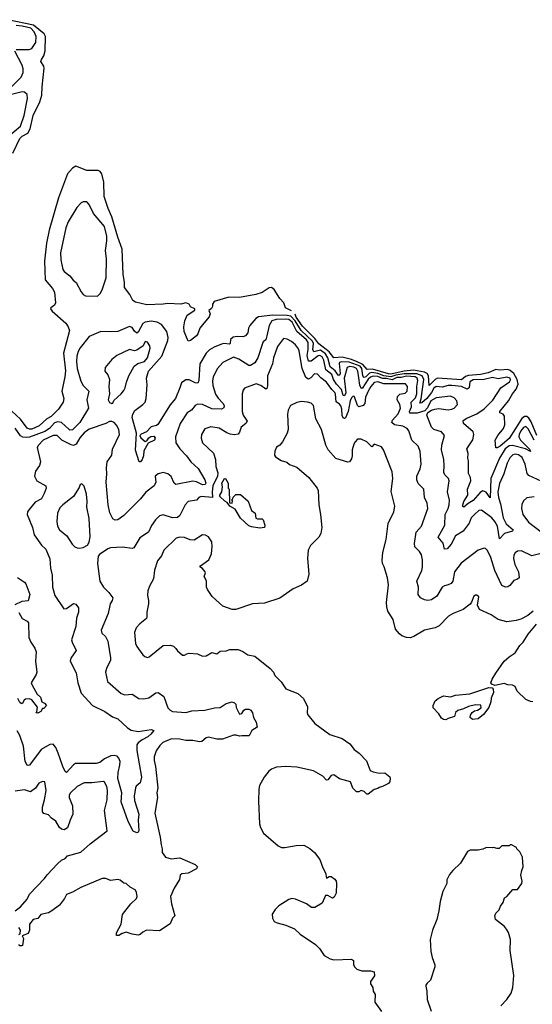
# Model space of a CAD drawing. Extents: x 2086813 to 2278017, y 548126 to 753336.
# Tile 439 of 461: x 2232943 to 2237240, y 715414 to 723656. Entities that reach past the tile are written whole.
import ezdxf

# ---------------------------------------------------------------- set-up
doc = ezdxf.new("R2010")
doc.units = 0

msp = doc.modelspace()

# ---------------------------------------------------------------- linework, layer by layer
at = {"layer": '0CON10XD'}
for points in [[(2232885, 722537.5), (2232945, 722661.5), (2232965, 722680), (2233012.8, 722707.2), (2233031.9, 722741.9), (2233057.6, 722855), (2233112.4, 722967.6), (2233129.3, 723025), (2233130.8, 723095), (2233149.5, 723250.5), (2233146.6, 723266.6), (2233120.8, 723305), (2233126, 723324), (2233145.8, 723354.2), (2233157.1, 723395), (2233161.1, 723515), (2233148.3, 723538.3), (2233060.3, 723610.3), (2232845, 723656)], [(2232912.5, 723407.5), (2233023.4, 723406.6), (2233045.5, 723414.5), (2233079.1, 723465), (2233082.4, 723515), (2233065.4, 723555), (2233036.2, 723585), (2232965, 723602.7), (2232915, 723606.9)], [(2232865, 723084.4), (2232956.4, 723175), (2232972.9, 723215), (2232972.3, 723245), (2232963.1, 723275), (2232903.1, 723393.1)], [(2232845, 722676.8), (2232950, 722765), (2232981.9, 722855), (2233007.6, 722995), (2233005, 723030), (2232985, 723050.5), (2232965, 723050.9), (2232875, 723030)], [(2235222.5, 721218.5), (2235170, 721245), (2235158.2, 721285), (2235123.2, 721323.2), (2235075, 721397.8), (2235055, 721413.6), (2235035, 721412.7), (2234975, 721372.2), (2234923.3, 721355), (2234785, 721330.7), (2234695, 721334.2), (2234574, 721296), (2234558, 721275), (2234558.8, 721255), (2234551.7, 721238.3), (2234528.3, 721221.7), (2234540, 721195), (2234531.4, 721168.6), (2234487.1, 721115), (2234452.9, 721075), (2234436.2, 721025), (2234425, 721008.9), (2234375, 720969.4), (2234355, 720966.2), (2234323.3, 721045), (2234320.4, 721085), (2234328.9, 721135), (2234347.9, 721182.1), (2234410, 721225), (2234410, 721235), (2234375, 721253.3), (2234362.5, 721275), (2234335, 721286), (2234295, 721275.6), (2234185, 721280), (2234146.6, 721273.4), (2234010.3, 721270.3), (2233915, 721292), (2233892.5, 721305), (2233866.7, 721355), (2233823, 721413), (2233822, 721455), (2233809.5, 721525), (2233803.5, 721735), (2233764.8, 721834.8), (2233716.7, 722006.7), (2233685, 722074.4), (2233650.4, 722175), (2233648.9, 722295), (2233632.8, 722365), (2233618.8, 722385), (2233602.2, 722392.2), (2233505, 722393.1), (2233415, 722430.8), (2233385, 722414.4), (2233345, 722366.9), (2233268.1, 722165), (2233190.2, 721895), (2233167.5, 721785), (2233151.2, 721635), (2233157.3, 721477.3), (2233218.2, 721405), (2233234.4, 721375), (2233243.6, 721285), (2233233.8, 721266.2), (2233204.3, 721245), (2233202.2, 721235), (2233215, 721216.9), (2233331.5, 721115), (2233350.6, 721085), (2233360, 721055), (2233310.8, 720865), (2233326.9, 720716.9), (2233322.8, 720665), (2233297.1, 720547.1), (2233314.4, 720485), (2233306.8, 720453.2), (2233270, 720395), (2233207.1, 720335), (2233169.5, 720315), (2233105.6, 720255), (2233045, 720229.4), (2233025, 720228.2), (2233005, 720235.4), (2232951.3, 720311.3), (2232878.9, 720378.9)], [(2233595, 721342), (2233617.4, 721362.6), (2233635.4, 721394.6), (2233668.9, 721495), (2233669.6, 721655), (2233663.4, 721725), (2233674.7, 721805), (2233672.5, 721845), (2233654.6, 721925), (2233562.3, 722032.3), (2233525, 722110), (2233505, 722131.2), (2233475, 722130), (2233457.3, 722122.7), (2233422.5, 722085), (2233350, 721965), (2233328.8, 721915), (2233286.7, 721705), (2233287.8, 721645), (2233304.3, 721565), (2233316.8, 721546.8), (2233362.6, 721512.6), (2233392.9, 721475), (2233417.5, 721455), (2233458.1, 721378.1), (2233475, 721356.2), (2233495, 721344.3), (2233595, 721342)], [(2237255.9, 720135), (2237205, 720229.7), (2237185, 720251.6), (2237165, 720241.2), (2237145, 720214.7), (2237129.5, 720185), (2237126.6, 720165), (2237141.7, 720135), (2237215, 720060.6), (2237225, 720040), (2237182.6, 720062.6), (2237075, 720090.8), (2237045, 720088.3), (2237011.7, 720065), (2236964.8, 719985), (2236891.4, 719815), (2236886.1, 719653.9), (2236851.7, 719701.7), (2236825, 719712.1), (2236801.8, 719698.2), (2236745, 719630.8), (2236702.6, 719607.4), (2236665, 719575.8), (2236655, 719582.5), (2236665, 719623.3), (2236699.1, 719675), (2236697.3, 719725), (2236723.5, 719795), (2236723.1, 719823.1), (2236706.4, 719856.4), (2236704.5, 719964.5), (2236698.9, 719985), (2236702.9, 720025), (2236690, 720065), (2236740.2, 720139.8), (2236750.5, 720185), (2236743.1, 720205), (2236662.5, 720275), (2236659.4, 720300.6), (2236689.9, 720320.1), (2236775, 720355.3), (2236835, 720397.8), (2236909, 720471), (2236976.6, 720573.4), (2237048.2, 720625), (2237057.7, 720642.3), (2237055.3, 720655), (2237025, 720664), (2236955, 720648.9), (2236905, 720660), (2236836.9, 720643.1), (2236745, 720640.4), (2236715.4, 720625), (2236710, 720575), (2236695, 720561.9), (2236645, 720586.6), (2236565, 720595.1), (2236535, 720594.8), (2236485, 720580.7), (2236435, 720585.6), (2236415, 720571.2), (2236393.7, 720535), (2236355, 720485.1), (2236315, 720449.4), (2236298, 720445), (2236308.4, 720481.6), (2236331.5, 720645), (2236317.7, 720675), (2236272.7, 720692.7), (2236165, 720691.4), (2236095, 720680.5), (2236055, 720666.5), (2235995, 720676), (2235945, 720693.7), (2235895, 720703), (2235875, 720696.3), (2235845, 720666.7), (2235831.7, 720661.7), (2235825, 720664), (2235818.8, 720678.8), (2235812.2, 720735), (2235796.2, 720755), (2235705, 720788.2), (2235639.1, 720790.9), (2235625, 720786.5), (2235622.1, 720777.9), (2235628.4, 720695), (2235625, 720679.4), (2235615, 720677.9), (2235587.4, 720717.4), (2235545, 720749.5), (2235526.2, 720825), (2235507.7, 720857.7), (2235465, 720889.4), (2235408.5, 720875), (2235401.7, 720895), (2235406.3, 720945), (2235396.8, 720965), (2235303.5, 721055), (2235252.5, 721135), (2235215, 721173.6), (2235185, 721180.7), (2235065, 721183.7), (2234945, 721167.3), (2234923.1, 721155), (2234872.1, 721095), (2234861.8, 721075), (2234854.2, 721035), (2234835, 721010), (2234815, 721001.4), (2234765, 721004.6), (2234732.2, 720997.7), (2234711, 720979), (2234706.2, 720945), (2234700.5, 720939.5), (2234655, 720944.7), (2234635, 720940.3), (2234574.4, 720915), (2234535, 720891.2), (2234505.9, 720864.1), (2234454.5, 720775), (2234446.2, 720635), (2234436.4, 720613.6), (2234415, 720616.5), (2234365, 720641.5), (2234335, 720641.8), (2234298.5, 720615), (2234285.4, 720575), (2234248.5, 720485), (2234205, 720433.1), (2234101.9, 720268.1), (2234090.8, 720259.2), (2234045, 720247.3), (2234005, 720205.6), (2233962.3, 720187.7), (2233950, 720175), (2233958.6, 720155), (2233995, 720123.8), (2234009.7, 720130.3), (2234026, 720155), (2234043.6, 720166.4), (2234068.8, 720168.8), (2234079.2, 720155), (2234073.3, 720135), (2234020, 720110), (2233985, 720047.5), (2233981.4, 720005), (2233970, 719975), (2233955, 719954), (2233945, 719954), (2233913, 720053), (2233923.3, 720195), (2233885.8, 720325.8), (2233892.2, 720355), (2233908.9, 720385), (2233976.6, 720433.4), (2233995.2, 720455), (2234003.2, 720485), (2234010.6, 720599.4), (2234007.3, 720655), (2234024.1, 720715), (2234135, 720840), (2234185, 720970), (2234188.7, 720995), (2234176.2, 721045), (2234131.5, 721105), (2234095, 721124.8), (2234045, 721132.8), (2233995.7, 721125), (2233976.5, 721113.5), (2233935, 721040.4), (2233925, 721032.9), (2233905, 721047.3), (2233885, 721080.4), (2233865, 721087.5), (2233765, 721047.2), (2233705, 721041.8), (2233624.5, 721045.5), (2233526.6, 721003.4), (2233450.1, 720909.9), (2233432.3, 720877.7), (2233421.1, 720838.9), (2233418.2, 720795), (2233425.3, 720735), (2233455, 720629.4), (2233475.4, 720595), (2233522.2, 720545), (2233506.1, 720473.9), (2233520.9, 720405), (2233446.5, 720285), (2233385, 720221.8), (2233365, 720220.8), (2233355, 720226.9), (2233295, 720284.8), (2233261, 720289), (2233235, 720280), (2233193.3, 720235), (2233155, 720207.9), (2233025, 720160.5), (2232997.4, 720157.4), (2232970.9, 720160.9), (2232951.3, 720171.3), (2232905, 720237.9)], [(2237355, 719772.5), (2237209.5, 719839.5), (2237196.3, 719856.3), (2237181.2, 719935), (2237155, 719991.5), (2237125, 720013.3), (2237095, 720018), (2237076.4, 720013.6), (2237051.3, 719988.7), (2237028.1, 719945), (2237001.9, 719855), (2236965, 719772.9), (2236952.2, 719705), (2236956.1, 719655), (2236973.9, 719603.9), (2236996.6, 719485), (2237021.1, 719435), (2237078, 719385), (2237074.2, 719375.8), (2237005.7, 719354.3), (2236965, 719310), (2236947.5, 719415), (2236925, 719456.7), (2236901.6, 719485), (2236815, 719550.6), (2236792.2, 719547.8), (2236755, 719513.3), (2236726.2, 719485), (2236709.4, 719440.6), (2236660.8, 719375), (2236595.4, 719334.6), (2236560.6, 719265), (2236525, 719227.3), (2236503.5, 719223.5), (2236492.3, 719275), (2236451.9, 719325), (2236507.8, 719425), (2236508.2, 719515), (2236535.3, 719565), (2236543.9, 719595), (2236544.6, 719634.6), (2236529.1, 719705), (2236542.7, 719795), (2236536.7, 719816.7), (2236507.1, 719845), (2236498.1, 719865), (2236501.8, 719925), (2236497.3, 719975), (2236478.2, 720055), (2236480.5, 720095), (2236504, 720175), (2236480, 720205), (2236415, 720225.6), (2236393.8, 720243.8), (2236356.9, 720345), (2236362.9, 720367.1), (2236396.2, 720386.2), (2236423.1, 720396.9), (2236455, 720400), (2236535, 720391.1), (2236565, 720395.5), (2236584.2, 720405), (2236612, 720435), (2236607.1, 720465), (2236585, 720490), (2236555, 720503.6), (2236435, 720491.1), (2236389.4, 720465), (2236362.3, 720407.7), (2236338.2, 720381.8), (2236275, 720361), (2236213.3, 720363.3), (2236210.3, 720375), (2236228.4, 720415), (2236225.2, 720455), (2236260, 720490), (2236272.5, 720525), (2236270.8, 720585), (2236281.3, 720635), (2236273.4, 720655), (2236259.4, 720665), (2236185, 720672.7), (2236139.7, 720660.3), (2236105, 720660.9), (2236065, 720642.3), (2236017.4, 720652.6), (2235985, 720652.3), (2235945, 720668.6), (2235905, 720673.1), (2235885, 720664.9), (2235864.4, 720645.6), (2235815, 720569.6), (2235805, 720571.2), (2235795.3, 720595.3), (2235787.1, 720657.1), (2235778.5, 720715), (2235766.8, 720735), (2235745, 720747), (2235706.3, 720753.7), (2235686.8, 720745), (2235664.2, 720655), (2235676.7, 720533.3), (2235665, 720507.3), (2235655, 720510.5), (2235639.9, 720559.9), (2235597.6, 720605), (2235573.5, 720645), (2235558.8, 720685), (2235507.9, 720725), (2235492.4, 720805), (2235477.4, 720835), (2235460, 720845), (2235445, 720842.9), (2235385, 720798.3), (2235365, 720798.7), (2235354, 720845), (2235361.8, 720895), (2235360.1, 720955), (2235346.2, 720975), (2235266, 721046), (2235225.8, 721125), (2235200.5, 721145), (2235175, 721149.6), (2235093.4, 721146.6), (2235056.8, 721135), (2235035.2, 721094.8), (2235015, 721010), (2235005, 720977.1), (2234985, 720960), (2234977.5, 720945), (2234938.6, 720825), (2234915, 720782.5), (2234879.1, 720760.9), (2234865, 720761.8), (2234779.1, 720815), (2234735, 720830), (2234645, 720785.5), (2234601.2, 720735), (2234564.7, 720665), (2234558.6, 720631.4), (2234561.6, 720595), (2234585, 720521.4), (2234606.6, 720486.6), (2234646.5, 720445), (2234656.5, 720425), (2234655, 720406.7), (2234633.8, 720396.2), (2234555, 720399.5), (2234475.7, 720434.3), (2234435, 720438.6), (2234415, 720425.8), (2234382.7, 720387.3), (2234347.8, 720365), (2234288.2, 720275), (2234248.2, 720165), (2234253.1, 720115), (2234285, 720063.3), (2234341.9, 720005), (2234377.8, 719955), (2234440.1, 719900.1), (2234496, 719805), (2234503.8, 719776.2), (2234498.5, 719765), (2234475, 719763.5), (2234425, 719787.8), (2234395, 719793.1), (2234252.5, 719765), (2234236.9, 719776.9), (2234213.3, 719833.3), (2234186, 719855), (2234145, 719864.3), (2234105, 719854.4), (2234080, 719835), (2234083.8, 719785), (2234069.5, 719755), (2233999.6, 719700.4), (2233955, 719644.4), (2233815.5, 719504.5), (2233765, 719470), (2233745, 719466.9), (2233725, 719477.5), (2233698, 719528), (2233684.5, 719595), (2233668.9, 719785), (2233674, 719854), (2233669.7, 719905), (2233675.4, 719955), (2233715, 720011.9), (2233720, 720060), (2233778.9, 720185), (2233774, 720226), (2233755, 720262), (2233735, 720283.8), (2233715, 720293.3), (2233695, 720293.3), (2233665, 720276.2), (2233525, 720227.3), (2233485, 720196.4), (2233447.8, 720155), (2233416.8, 720103.2), (2233395, 720091.5), (2233375, 720096.1), (2233296.8, 720136.8), (2233258, 720175), (2233225, 720176), (2233138.8, 720135), (2233100, 720095), (2233090, 720075), (2233118.5, 719955), (2233109.4, 719925), (2233074.6, 719875.4), (2233068.9, 719835), (2233086.6, 719796.6), (2233162.5, 719755), (2233165.6, 719735), (2233148.8, 719688.8), (2233126.1, 719643.9), (2233073.6, 719616.4), (2233022.9, 719557.1), (2233010, 719535), (2233006.4, 719513.6), (2233049.6, 719405), (2233065.6, 719345), (2233127.4, 719257.4), (2233162.9, 719225), (2233195, 719143.3), (2233200.9, 719065), (2233214.5, 719005), (2233217.1, 718905), (2233236.9, 718835), (2233313.9, 718723.9), (2233335, 718726), (2233395, 718770), (2233415, 718763.3), (2233435, 718732.5), (2233436.8, 718696.8), (2233420.4, 718645), (2233413.1, 718575), (2233378.9, 718465), (2233382.1, 718445), (2233417.1, 718375), (2233371.2, 718311.2)], [(2237277.9, 720175), (2237230.1, 720290.1), (2237210.3, 720320.3), (2237193.2, 720333.2), (2237175, 720335.2), (2237151.7, 720318.3), (2237045, 720150.9), (2236969.2, 720085), (2236945, 720071.9), (2236935, 720073.3), (2236927.5, 720135), (2236950.5, 720175), (2236999.3, 720235), (2237010, 720265), (2237006.8, 720336.8), (2236995, 720352.5), (2236968, 720365), (2236966.7, 720375), (2237040, 720465), (2237074.7, 720525), (2237105, 720562.1), (2237120.6, 720605), (2237114.2, 720645), (2237084.5, 720694.5), (2237055, 720718.9), (2237035, 720727.4), (2236965, 720722), (2236935, 720726.6), (2236868.9, 720701.1), (2236805, 720685.2), (2236705, 720678.2), (2236680.5, 720669.5), (2236645, 720642.4), (2236445, 720653.9), (2236424.9, 720645.1), (2236375, 720592.9), (2236370.9, 720675), (2236358.4, 720695), (2236337.6, 720705), (2236245, 720720.9), (2236165, 720713), (2236055, 720688.9), (2236035, 720690.2), (2235899.2, 720729.2), (2235855, 720729), (2235818.7, 720768.7), (2235771, 720791), (2235725, 720810.2), (2235645, 720830.5), (2235575, 720826.7), (2235536.6, 720876.6), (2235451.5, 720941.5), (2235416.9, 720986.9), (2235315, 721090.5), (2235260, 721165), (2235251.1, 721189.8)], [(2236535.6, 718925.6), (2236505, 718918.2), (2236484.4, 718905), (2236440.4, 718829.6), (2236395, 718800), (2236365, 718794.4), (2236335, 718800), (2236303.3, 718815), (2236282, 718845), (2236285.7, 718905), (2236270.8, 718955), (2236314.2, 719045.8), (2236320, 719075), (2236319.1, 719135), (2236311.4, 719175), (2236294, 719205), (2236255, 719242.5), (2236251.8, 719271.8), (2236265, 719366.2), (2236310.5, 719415), (2236363.5, 719565), (2236358.9, 719608.9), (2236336.5, 719655), (2236331.4, 719725), (2236283.7, 719773.7), (2236270.8, 719805), (2236272.3, 719835), (2236300, 719895), (2236307.7, 719935), (2236300, 720045), (2236284.4, 720085), (2236229.4, 720135), (2236205.6, 720215), (2236190.8, 720235), (2236154, 720254), (2236083.5, 720263.5), (2236062.5, 720285), (2236069.1, 720305), (2236115, 720356.7), (2236135.4, 720405), (2236130, 720435), (2236106.8, 720475), (2236109.2, 720500.8), (2236130, 720520), (2236175, 720530.4), (2236191.9, 720545), (2236194.4, 720585), (2236177.6, 720607.6), (2235995, 720606.5), (2235945, 720623.7), (2235915, 720618), (2235885.2, 720584.8), (2235865, 720547.3), (2235841.9, 720495), (2235835.9, 720444.1), (2235823, 720427), (2235785, 720416.2), (2235775, 720425.8), (2235749.5, 720499.5), (2235745, 720504.4), (2235735, 720501.8), (2235725, 720490.4), (2235713.9, 720465), (2235697.6, 720375), (2235675, 720323.6), (2235665, 720316.9), (2235655, 720323.1), (2235645, 720343.1), (2235642.4, 720395), (2235634.4, 720424.4), (2235625, 720437.3), (2235595, 720456.7), (2235591.5, 720521.5), (2235585.9, 720535), (2235559.1, 720559.1), (2235515, 720621.8), (2235467.9, 720657.9), (2235439.4, 720689.4), (2235415, 720691.4), (2235382.7, 720657.3), (2235365, 720647.1), (2235340.5, 720660.5), (2235311.6, 720735), (2235286.9, 720885), (2235279.8, 720899.8), (2235255, 720934.2), (2235222.6, 720962.6), (2235185, 720982.5), (2235155, 720988), (2235105, 720921.2), (2235071.5, 720825), (2235062.5, 720775), (2235020, 720675), (2235020.3, 720589.8), (2235015, 720567.5), (2235005, 720563.6), (2234965, 720594.3), (2234925, 720608.8), (2234828.1, 720571.9), (2234815.8, 720555), (2234808.6, 720525), (2234807.9, 720375), (2234816.2, 720345), (2234850, 720295), (2234838.9, 720275), (2234798.5, 720245), (2234785, 720202), (2234773.2, 720186.8), (2234745, 720181.6), (2234707.5, 720187.5), (2234678.2, 720198.2), (2234615, 720237.8), (2234545, 720248.5), (2234495, 720230.8), (2234468.1, 720185), (2234463.2, 720153.2), (2234475.8, 720115), (2234567.6, 720027.6), (2234583.9, 719975), (2234586.1, 719916.1), (2234603.8, 719863.8), (2234600.4, 719835), (2234562.4, 719755), (2234556, 719705), (2234560, 719655), (2234464.2, 719665.8), (2234445, 719655.6), (2234426.2, 719633.8), (2234355, 719623.6), (2234329.6, 719595), (2234286.7, 719505), (2234265, 719488.2), (2234225, 719486.4), (2234145, 719512), (2234115, 719502), (2234081.4, 719468.6), (2234047.6, 719422.4), (2234023.4, 719366.6), (2233951.7, 719318.3), (2233900.8, 719235), (2233885, 719230.7), (2233805, 719241.5), (2233704.4, 719235.6), (2233683, 719227), (2233611.9, 719178.1), (2233602.5, 719165), (2233595.7, 719105), (2233616.2, 718956.2), (2233646.9, 718905), (2233691.7, 718861.7), (2233722.9, 718815), (2233719.4, 718795), (2233701.4, 718765), (2233684.3, 718685), (2233626.2, 718545), (2233631.2, 718521.2), (2233661.3, 718491.3), (2233683.1, 718455), (2233705.6, 718315), (2233704.3, 718295), (2233670, 718225), (2233662.5, 718195), (2233679.2, 718115), (2233795, 718015.8), (2233825, 718005.7), (2233885, 718008.6), (2233942.5, 717975), (2233985, 717970), (2234025, 717979.4), (2234085, 718021.9), (2234105, 718022.9), (2234150.3, 717990.3), (2234185.6, 717895.6), (2234203.8, 717875), (2234225, 717865.8), (2234335, 717856.7), (2234385, 717869.1), (2234495, 717875.6), (2234575, 717894.3), (2234625, 717897.5), (2234675, 717932.9), (2234725, 717945.5), (2234745, 717938.6), (2234755, 717926), (2234759.1, 717899.1), (2234785, 717843.3), (2234805, 717847.5), (2234822.5, 717875), (2234835, 717883.3), (2234865, 717884.2), (2234880, 717875), (2234895, 717852.5), (2234904.1, 717814.1), (2234925.8, 717775), (2234932.5, 717735), (2234890, 717705), (2234868.1, 717661.9), (2234805, 717661.1), (2234785, 717657.1), (2234756.9, 717666.9), (2234735, 717665.6), (2234642.4, 717632.4), (2234595, 717633.3), (2234525, 717651.1), (2234506.2, 717645), (2234470, 717615), (2234449.1, 717610.9), (2234395, 717620.8), (2234335, 717621.3), (2234285, 717634.3), (2234215, 717637.1), (2234143.5, 717605), (2234118.5, 717581.5), (2234087.3, 717535), (2234071.5, 717485), (2234069.1, 717455), (2234081.2, 717405), (2234101.5, 717225), (2234094.2, 717185), (2234098.6, 717145), (2234075.5, 717015), (2234121.9, 716811.9), (2234127.9, 716747.9), (2234138.1, 716715), (2234136.2, 716685), (2234166.2, 716645), (2234212.7, 716632.7), (2234285, 716638.8), (2234415, 716584.3), (2234434.3, 716565), (2234425, 716547.5), (2234355, 716510.8), (2234302.9, 716507.1), (2234289.2, 716495), (2234281.7, 716458.3), (2234236.9, 716385), (2234206.4, 716315), (2234214.4, 716255), (2234244.3, 716155), (2234225, 716134.2), (2234205, 716088.1), (2234115, 716030), (2234005.7, 716034.3), (2233975, 716017.5), (2233953.1, 715996.9), (2233935, 715993.1), (2233885, 716000.6), (2233835, 716018.8), (2233802.3, 716007.7), (2233775, 715990), (2233755, 715990), (2233755, 716012.5), (2233794.5, 716085.5), (2233806.2, 716165), (2233874.7, 716255.3), (2233921.2, 716298.8), (2233927.1, 716315), (2233921.7, 716351.7), (2233911.7, 716371.7), (2233870, 716395), (2233835.8, 716425.8), (2233815, 716428.8), (2233785, 716454.2), (2233765, 716459.4), (2233705, 716451.4), (2233665, 716465.5), (2233635, 716466.5), (2233455, 716392.2), (2233385, 716351.1), (2233337.1, 716332.9), (2233319.8, 716300.2), (2233276.2, 716243.8), (2233212.6, 716197.4), (2233185, 716180.8), (2233121.2, 716165), (2233095, 716131.2), (2233055, 716123.8), (2233026, 716085), (2233025.7, 716035), (2233015, 716006.2), (2232963.3, 715986.7), (2232974, 715964), (2232966.2, 715905), (2232957.7, 715902.3), (2232945, 715904.2), (2232936.2, 715915)], [(2233715, 720442.5), (2233723, 720447), (2233732.3, 720467.7), (2233795, 720524.2), (2233815, 720551.2), (2233828.6, 720575), (2233837.4, 720622.6), (2233856.9, 720675), (2233903.2, 720756.8), (2233932.2, 720777.8), (2233990, 720795), (2234015.6, 720825), (2234037.8, 720905), (2234034, 720925), (2234015, 720957.5), (2233995, 720962.5), (2233978.8, 720925), (2233925, 720888.9), (2233905, 720884.3), (2233865, 720894.3), (2233756.7, 720845), (2233715, 720811.2), (2233658.8, 720745), (2233656, 720715), (2233681.8, 720681.8), (2233696.4, 720645), (2233691.1, 720585), (2233695.6, 720525), (2233684.3, 720475), (2233695, 720452.5), (2233715, 720442.5)], [(2237247.5, 718705), (2237202.3, 718667.7), (2237142.7, 718637.3), (2237105, 718626), (2237025, 718615.8), (2236953.8, 718633.8), (2236895, 718674.2), (2236797.8, 718717.8), (2236780.8, 718755), (2236791.2, 718825), (2236775, 718840), (2236765, 718840), (2236750.8, 718829.2), (2236731.2, 718778.8), (2236717.9, 718762.1), (2236661.1, 718718.9), (2236575.8, 718684.2), (2236537.9, 718662.1), (2236458, 718582), (2236425, 718565.6), (2236335, 718544.4), (2236247.7, 718492.3), (2236215, 718481.9), (2236185, 718485.7), (2236145, 718499.2), (2236125.5, 718515.5), (2236094.3, 718555), (2236074.4, 718635), (2236030, 718705), (2236019.7, 718739.7), (2236016.8, 718776.8), (2236034.4, 718925), (2236027.1, 718985), (2235999.4, 719075), (2235984.2, 719105), (2235981.7, 719131.7), (2235988, 719195), (2236015.7, 719305), (2236032.1, 719437.9), (2236078.6, 719535), (2236086.9, 719585), (2236056.1, 719706.1), (2236072, 719815), (2236065, 719870), (2235993.8, 720055), (2235975, 720081.2), (2235915, 720103.3), (2235895, 720080), (2235852.7, 720122.7), (2235805, 720144), (2235775.9, 720144.1), (2235755, 720123.3), (2235745, 720102.5), (2235730.8, 720055), (2235731.2, 720005), (2235725, 719980), (2235707.5, 719955), (2235695, 719953.3), (2235593.8, 719983.8), (2235530, 720055), (2235510, 720095), (2235474.3, 720224.3), (2235424.3, 720315), (2235407.3, 720427.3), (2235387.5, 720445), (2235355, 720453.8), (2235305, 720458.8), (2235265, 720451.2), (2235213.3, 720425), (2235192.3, 720387.7), (2235188, 720355), (2235194, 720225), (2235186.2, 720195), (2235147.3, 720122.7), (2235122.5, 720095), (2235095, 720077.5), (2235081.2, 720045), (2235079.3, 720009.3), (2235087.7, 719997.7), (2235135, 719966.7), (2235181.7, 719951.7), (2235205, 719932.5), (2235265, 719910), (2235367.5, 719825)], [(2235367.5, 719825), (2235436.7, 719735), (2235443.8, 719715), (2235450.8, 719595), (2235465.8, 719515), (2235476, 719405), (2235466, 719355), (2235450, 719325), (2235381.2, 719255), (2235360, 719215), (2235355.7, 719145), (2235367.5, 719015), (2235353, 718957), (2235305, 718921.2), (2235235, 718892.5), (2235125, 718813.3), (2234995, 718772.5), (2234895, 718767.5), (2234755, 718720), (2234725, 718718.8), (2234645.8, 718745.8), (2234557, 718827), (2234516.4, 718886.4), (2234510, 718905), (2234508.3, 718958.3), (2234490, 718995), (2234500, 719025), (2234496.7, 719035), (2234475, 719061.2), (2234452.5, 719075), (2234457.5, 719085), (2234528.8, 719135), (2234550, 719185), (2234556.7, 719245), (2234552.5, 719285), (2234525, 719327.5), (2234501.7, 719341.7), (2234475, 719342.5), (2234405, 719300), (2234372.1, 719302.1), (2234325, 719322.5), (2234285, 719324.3), (2234253.8, 719315), (2234150.6, 719215), (2234132.1, 719167.9), (2234099.4, 719125), (2234073.3, 719046.7), (2234064.4, 718975), (2234030, 718915), (2234016.2, 718875), (2234014.1, 718835.9), (2234024.2, 718795), (2234024.2, 718765.8), (2234009.4, 718695), (2234009.2, 718655), (2234005.5, 718644.5), (2233950.3, 718599.7), (2233920, 718565), (2233904.3, 718525), (2233914.3, 718435), (2233925, 718408.8), (2233975, 718340), (2233992.5, 718325), (2234015, 718316.7), (2234028.3, 718321.7), (2234145, 718416.7), (2234205, 718420), (2234231.7, 718411.7), (2234253, 718393), (2234265, 718372.5), (2234307, 718337), (2234325, 718336.7), (2234345, 718348.8), (2234365, 718352), (2234435, 718346.7), (2234475, 718327.5), (2234505, 718330), (2234555, 718357.5), (2234595, 718347.5), (2234625, 718370), (2234673, 718373), (2234705, 718382.5), (2234775, 718383.3), (2234815, 718367.5), (2234855, 718340), (2234915, 718327.5), (2235042.5, 718225), (2235070, 718195), (2235082.5, 718165), (2235134.3, 718114.3), (2235173.8, 718055), (2235275, 718016.7), (2235323.3, 717975), (2235355.8, 717905), (2235352.9, 717855), (2235357.4, 717837.4), (2235416.9, 717765), (2235541.5, 717671.5), (2235645, 717637.7), (2235710.6, 717595), (2235746.4, 717546.4), (2235788, 717515), (2235850.5, 717450.5), (2235872.5, 717392.5), (2235882.2, 717372.2), (2235905, 717360), (2235955, 717348.8), (2236005, 717352.5), (2236045, 717317.5), (2236048.8, 717305), (2236045, 717280), (2236035, 717263.3), (2235985, 717237.5), (2235955, 717230), (2235945, 717220), (2235915, 717212.5), (2235865, 717172.5), (2235853, 717173), (2235830, 717195), (2235805, 717202.5), (2235785, 717192.5), (2235765, 717192.5), (2235735, 717222.5), (2235715, 717276.7), (2235625, 717302), (2235575, 717334), (2235555, 717328), (2235525, 717293.3), (2235515, 717290), (2235485, 717323.8), (2235405, 717367.5), (2235265, 717399.4), (2235175, 717405.7), (2235095, 717398), (2235055, 717383.3), (2235032.5, 717365), (2234992.5, 717315), (2234953.3, 717245), (2234946.7, 717215), (2234943.8, 717115), (2234953.8, 716925), (2234961.2, 716895), (2234986.7, 716845), (2235110.3, 716740.3), (2235137.7, 716727.7), (2235165, 716725.8), (2235262, 716742), (2235325.8, 716745.8), (2235375, 716718), (2235415.5, 716685.5), (2235459.2, 716625), (2235483.8, 716555), (2235506.2, 716515), (2235515, 716470), (2235536.2, 716483.8), (2235555, 716482.5), (2235585, 716462.2), (2235595.7, 716445.7), (2235600, 716425), (2235595.9, 716345), (2235578.5, 716311.5), (2235565, 716301.9), (2235525, 716324), (2235506.2, 716323.8), (2235479.5, 716260.5), (2235416.1, 716223.9), (2235390, 716225), (2235345.9, 716255.9), (2235256.4, 716293.6), (2235225, 716298.8), (2235198.3, 716291.7), (2235115, 716236.7), (2235085, 716207.5), (2235060.7, 716169.3), (2235062.5, 716135), (2235077, 716107), (2235100, 716095), (2235175, 716076.2), (2235245.8, 716045.8), (2235295, 716000), (2235422.5, 715915), (2235455, 715880), (2235495, 715821.2), (2235546.4, 715793.6), (2235575, 715786), (2235725, 715791.2), (2235740.7, 715780.7), (2235742.5, 715745), (2235752.5, 715725), (2235769.3, 715709.3), (2235810, 715695), (2235885, 715693.1), (2235913.8, 715685), (2235917.8, 715652.2), (2235883.3, 715605), (2235883.3, 715585), (2235902.5, 715555), (2235906.7, 715525), (2235923.8, 715495), (2235921.2, 715431.2), (2235975, 715352.5)], [(2234955, 719400), (2234885, 719410.8), (2234865, 719420), (2234795, 719484), (2234749.5, 719559.5), (2234703.8, 719585), (2234683.3, 719613.3), (2234662.5, 719625), (2234620, 719665), (2234620, 719675), (2234637.5, 719705), (2234642.5, 719745), (2234637.5, 719775), (2234660, 719815), (2234667.5, 719815), (2234690, 719775), (2234690, 719735), (2234700, 719725), (2234701.7, 719611.7), (2234725, 719610), (2234727.5, 719627.5), (2234720, 719635), (2234730, 719645), (2234731.7, 719658.3), (2234755, 719680), (2234795, 719680), (2234858.6, 719625), (2234886.4, 719546.4), (2234916.7, 719525), (2234923.6, 719483.6), (2234936.4, 719476.4), (2234975, 719478.8), (2234985, 719470), (2234998.8, 719425), (2234995, 719404.2), (2234955, 719400)], [(2233445, 719233.3), (2233475, 719237.5), (2233511.7, 719258.3), (2233526.4, 719283.6), (2233533.4, 719326.6), (2233525, 719480), (2233506.9, 719575), (2233510, 719625), (2233504, 719685), (2233485, 719750), (2233465, 719770), (2233450, 719765), (2233440.7, 719739.3), (2233394.2, 719665), (2233304.7, 719595.3), (2233281.2, 719568.8), (2233260.6, 719525), (2233255.6, 719455), (2233260.6, 719415), (2233275.7, 719385), (2233338.6, 719335), (2233384.3, 719265), (2233404.5, 719244.5), (2233425, 719233.8), (2233445, 719233.3)], [(2237255, 719662.5), (2237195, 719654), (2237165, 719628.8), (2237152.4, 719597.6), (2237148.9, 719565), (2237159.4, 719515), (2237208.8, 719448.8), (2237315, 719368.6)], [(2237325, 719190), (2237235, 719168.1), (2237150.5, 719210.5), (2237115, 719207.1), (2237095, 719193.8), (2237085, 719172.5), (2237082.5, 719145), (2237094.1, 719095.9), (2237124.5, 719035), (2237130, 718985), (2237117, 718973), (2237085, 718962.5), (2237050.9, 718919.1), (2237035, 718907.8), (2237014.5, 718904.5), (2236985, 718920), (2236926.3, 719046.3), (2236893.4, 719155), (2236865, 719212.5), (2236848.7, 719228.7), (2236835, 719232.5), (2236785, 719214.4), (2236642.4, 719107.6), (2236588.9, 719035), (2236574.4, 718955), (2236559.2, 718935), (2236535.6, 718925.6)], [(2232925, 718987.5), (2232985, 718946.2), (2232995, 718933.3), (2233028, 718845), (2233015, 718790), (2232960, 718785), (2232903.6, 718756.4)], [(2232935, 718692.5), (2232965, 718643.3), (2233005, 718621.2), (2233016.8, 718606.8), (2233021.1, 718485), (2233035.6, 718445), (2233071.2, 718395), (2233081.2, 718365), (2233075.6, 718285), (2233086, 718195), (2233082, 718175), (2233040, 718105), (2233046.7, 718085), (2233089.5, 718009.5), (2233117.5, 717985), (2233130, 717945), (2233150, 717935), (2233167.5, 717915), (2233145, 717890), (2233135, 717890), (2233120, 717865), (2233095, 717850), (2233080, 717855), (2233087.5, 717862.5), (2233091.7, 717901.7), (2233045, 717962.5), (2233025, 717970), (2232993, 717967), (2232980.7, 717959.3), (2232965, 717930), (2232955, 717932.5), (2232945, 717940), (2232927.5, 717975)], [(2237245, 717946.2), (2237225, 717948.8), (2237185, 717966.7), (2237112.5, 718035), (2237096.7, 718075), (2237075, 718086.2), (2237035, 718086.7), (2237005, 718098.8), (2236925, 718083.3), (2236900, 718095), (2236892.5, 718105), (2236903.9, 718136.1), (2236933.3, 718185), (2237003.3, 718285), (2237045, 718323.3), (2237097.5, 718355), (2237133.9, 718416.1), (2237162.5, 718445), (2237205, 718512.5), (2237274.1, 718595.9)], [(2233371.2, 718311.2), (2233367.1, 718285), (2233418, 718188), (2233431.5, 718105), (2233459.1, 718019.1), (2233553.1, 717915), (2233655.8, 717865.8), (2233721.5, 717821.5), (2233765, 717803.2), (2233847.4, 717727.4), (2233878.5, 717708.5), (2233935, 717698.2), (2234045, 717714.2), (2234066.8, 717706.8), (2234042.9, 717675), (2234016.6, 717653.4), (2233971, 717629), (2233937.3, 717602.7), (2233924.7, 717585), (2233925, 717537.5), (2233963.5, 717315), (2233953.5, 717266.5), (2233920.2, 717239.8), (2233913, 717227), (2233901.8, 717155), (2233905, 717121.2), (2233942.2, 717005), (2233935.8, 716955), (2233940.8, 716865), (2233935, 716853.8), (2233925, 716850), (2233895, 716864), (2233853.8, 716945), (2233795, 717107.5), (2233799.2, 717185), (2233764.7, 717305), (2233767.6, 717355), (2233783.9, 717415), (2233784.8, 717445), (2233775.2, 717475), (2233759.8, 717489.8), (2233735, 717497.9), (2233706.7, 717493.3), (2233655, 717470), (2233615, 717438.2), (2233585, 717430), (2233411.2, 717428.8), (2233395, 717419.5), (2233335, 717354), (2233325, 717362.5), (2233305.6, 717405.6), (2233265.3, 717515), (2233245, 717563.5), (2233225, 717592.5), (2233195, 717590), (2233123.7, 717546.3), (2233025, 717416.2), (2233015, 717412), (2233005, 717416.2), (2232990, 717445), (2232976.4, 717575), (2232945, 717662.9), (2232921.8, 717701.8)], [(2236515, 717793.8), (2236495, 717796.7), (2236478.3, 717808.3), (2236455.8, 717845.8), (2236408.8, 717895), (2236408.8, 717915), (2236425, 717953.3), (2236450, 717975), (2236495, 717996.2), (2236555, 717988), (2236595, 718002), (2236715, 718013.8), (2236874.1, 718065.9), (2236902, 718062), (2236912.3, 718052.3), (2236914.2, 718025), (2236895, 717977.5), (2236892, 717945), (2236875, 717897.5), (2236829.5, 717840.5), (2236785, 717802.5), (2236738.3, 717798.3), (2236720, 717815), (2236722.5, 717835), (2236735, 717857.5), (2236755, 717870), (2236780, 717875), (2236810, 717895), (2236808.8, 717918.8), (2236765, 717920), (2236705, 717906.7), (2236664.1, 717885.9), (2236615, 717873.3), (2236595, 717857.5), (2236586.4, 717823.6), (2236535, 717806.7), (2236515, 717793.8)], [(2232905, 716197.5), (2232950, 716230), (2233005.9, 716294.1), (2233024.7, 716335.3), (2233152.4, 716467.6), (2233172.6, 716497.4), (2233259.7, 716590.3), (2233295, 716619.2), (2233325, 716633.3), (2233344.1, 716655.9), (2233455, 716686.5), (2233535, 716757.1), (2233677.5, 716865), (2233654.5, 717035), (2233675.3, 717125), (2233680, 717205), (2233675, 717236.7), (2233655, 717273.8), (2233645, 717279.2), (2233547, 717267), (2233485, 717267.5), (2233425, 717236.9), (2233368.6, 717185), (2233357.1, 717165), (2233356.7, 717145), (2233385.5, 717075), (2233389.6, 717005), (2233365.4, 716955), (2233345, 716890), (2233315, 716874.3), (2233295, 716878.6), (2233278.1, 716895), (2233246.5, 716946.5), (2233210.9, 716970.9), (2233185, 716999.5), (2233145, 717010.8), (2233133.6, 717023.6), (2233133.6, 717065), (2233152.5, 717125), (2233164.4, 717204.4), (2233155, 717276.7), (2233135, 717278), (2233105, 717264.2), (2233076.7, 717223.3), (2233035, 717192.7), (2232985, 717208.4), (2232905, 717197.5)], [(2236975, 715400), (2237027.3, 715452.7), (2237061.7, 715508.3), (2237076, 715555), (2237083.8, 715655), (2237052.9, 715865), (2237056.2, 715955), (2237040, 716015), (2237023.6, 716043.6), (2237007.5, 716065), (2236932.5, 716125), (2236926.2, 716155), (2236934.2, 716175.8), (2236963.3, 716205), (2236972, 716235), (2236996.2, 716265), (2237007.5, 716305), (2237027.5, 716315), (2237076.4, 716373.6), (2237116.7, 716375), (2237151.2, 716425), (2237153.8, 716445), (2237143.8, 716495), (2237153.3, 716533.3), (2237163.3, 716565), (2237157.5, 716645), (2237135, 716690), (2237110, 716715), (2237106.4, 716726.4), (2237065, 716750), (2237055, 716750), (2237045, 716740), (2236985, 716740), (2236961.7, 716718.3), (2236945, 716717.5), (2236915, 716727.5), (2236905, 716722.5), (2236855, 716727.5), (2236825, 716712.5), (2236785, 716703.3), (2236720, 716705), (2236697, 716693), (2236637.5, 716595), (2236572.5, 716535), (2236545, 716500), (2236523.6, 716456.4), (2236522.5, 716425), (2236490.7, 716359.3), (2236466.7, 716275), (2236456.7, 716195), (2236440, 716125), (2236403.3, 716035), (2236383.3, 715955), (2236390, 715855), (2236400, 715805), (2236423.3, 715745), (2236423, 715727), (2236386.7, 715615), (2236358.3, 715591.7), (2236346.7, 715575), (2236346.7, 715565), (2236356.2, 715525), (2236357.5, 715455), (2236391.4, 715355)], [(2232935, 715998.8), (2232947.5, 716005), (2232948.8, 716035), (2232935, 716057.5)]]:
    msp.add_lwpolyline(points, dxfattribs=at)

doc.saveas('drawing.dxf')
